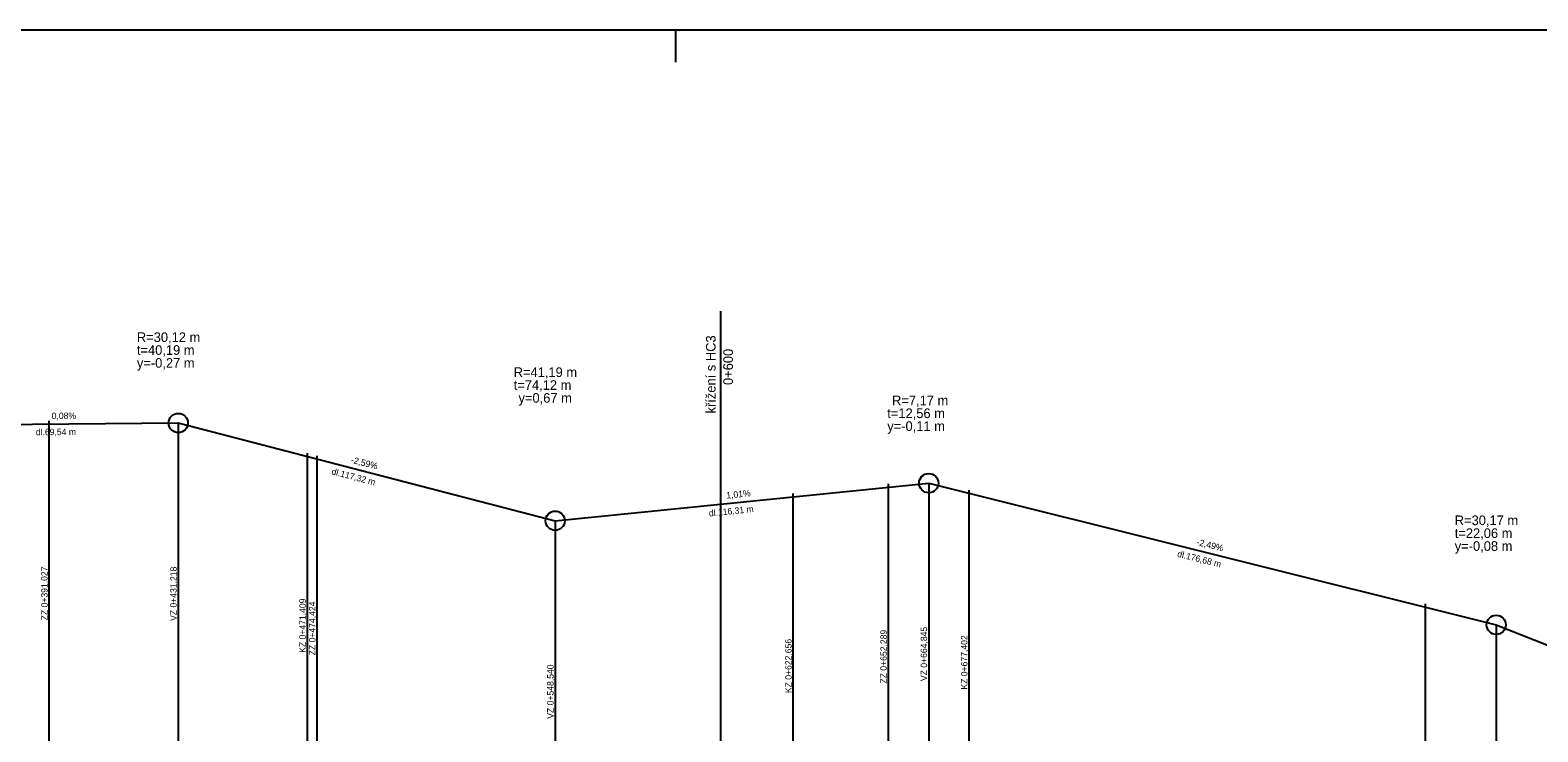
# Model space of a CAD drawing. Extents: x -632716 to -629545, y -1094726 to -1088285.
# Drawn here: x -632225.7 to -631756.3, y -1093313.3 to -1093095.1 of the extents above; entities that cross this region are included whole.
import ezdxf

# ---------------------------------------------------------------- set-up
doc = ezdxf.new("R2010")
doc.units = 0
for name, color, linetype in [('formát', 7, 'Continuous'), ('SKLONY_NIVELETA', 7, 'Continuous'), ('SKLONY_POPIS', 7, 'Continuous'), ('TECNY_NIVELETA', 7, 'Continuous')]:
    doc.layers.add(name, color=color, linetype=linetype)

msp = doc.modelspace()

# ---------------------------------------------------------------- linework, layer by layer
at = {"layer": 'formát'}
msp.add_line((-632024.61, -1093105.05), (-632024.61, -1093095.05), dxfattribs=at)
msp.add_lwpolyline([(-632715.96, -1093689.05), (-630764.61, -1093689.05), (-630764.61, -1093095.05), (-632715.96, -1093095.05)], close=True, dxfattribs=at)
at = {"layer": 'SKLONY_NIVELETA'}
for p, q in [((-632010.75, -1093182.47), (-632010.75, -1093341.86)), ((-632249.07, -1093217.78), (-632179.54, -1093217.25)), ((-632179.54, -1093217.25), (-632179.54, -1093571.74)), ((-632179.54, -1093217.25), (-632062.21, -1093247.67)), ((-632062.21, -1093247.67), (-631945.91, -1093235.96)), ((-631945.91, -1093235.96), (-631945.91, -1093571.74)), ((-631945.91, -1093235.96), (-631769.23, -1093280.04)), ((-632062.21, -1093247.67), (-632062.21, -1093571.74)), ((-631769.23, -1093280.04), (-631769.23, -1093571.74)), ((-631769.23, -1093280.04), (-631637.27, -1093332.25))]:
    msp.add_line(p, q, dxfattribs=at)
for centre in [(-632179.54, -1093217.25), (-631945.91, -1093235.96), (-632062.21, -1093247.67), (-631769.23, -1093280.04)]:
    msp.add_circle(centre, 3, dxfattribs=at)
at = {"layer": 'TECNY_NIVELETA'}
for p, q in [((-632219.73, -1093317.56), (-632219.73, -1093216.56)), ((-632179.54, -1093217.25), (-632179.54, -1093217.25)), ((-632139.34, -1093327.67), (-632139.34, -1093226.67)), ((-632136.33, -1093328.45), (-632136.33, -1093227.45)), ((-631945.91, -1093235.96), (-631945.91, -1093235.96)), ((-631988.1, -1093340.21), (-631988.1, -1093239.21)), ((-631958.46, -1093337.23), (-631958.46, -1093236.23)), ((-631933.35, -1093339.1), (-631933.35, -1093238.1)), ((-632062.21, -1093247.67), (-632062.21, -1093247.67)), ((-631791.28, -1093374.53), (-631791.28, -1093273.53)), ((-631769.23, -1093280.04), (-631769.23, -1093280.04))]:
    msp.add_line(p, q, dxfattribs=at)

# ---------------------------------------------------------------- texts
at = {"layer": 'SKLONY_POPIS'}
for s, p in [('R=30,12 m', (-632192.44, -1093192.06)), ('t=40,19 m', (-632192.44, -1093196.06)), ('y=-0,27 m', (-632192.44, -1093200.06)), ('R=41,19 m', (-632075.12, -1093202.95)), ('t=74,12 m', (-632075.12, -1093206.95)), ('y=0,67 m', (-632073.63, -1093210.95)), ('R=7,17 m', (-631957.33, -1093211.73)), ('y=-0,11 m', (-631958.82, -1093219.73)), ('t=12,56 m', (-631958.82, -1093215.73)), ('t=22,06 m', (-631782.14, -1093253.03)), ('R=30,17 m', (-631782.14, -1093249.03)), ('y=-0,08 m', (-631782.14, -1093257.03))]:
    msp.add_text(s, height=3, dxfattribs=at).set_placement(p)
for s, height, rotation, p in [('křížení s HC3', 3, 90, (-632012.27, -1093214.29)), ('0+600', 3, 90, (-632006.87, -1093205.44)), ('0,08%', 2, 0.4376, (-632218.95, -1093216.05)), ('dl.69,54 m', 2, 0.4376, (-632223.88, -1093221.09)), ('-2,59%', 2, 345.4658, (-632125.95, -1093229.59)), ('dl.117,32 m', 2, 345.4658, (-632132, -1093233.19)), ('1,01%', 2, 5.7456, (-632008.83, -1093240.79)), ('dl.116,31 m', 2, 5.7456, (-632014.25, -1093246.36)), ('-2,49%', 2, 345.9936, (-631862.67, -1093255.18)), ('dl.176,68 m', 2, 345.9936, (-631868.69, -1093258.83)), ('ZZ 0+391,027', 2, 90, (-632220.23, -1093278.64)), ('VZ 0+431,218', 2, 90, (-632180.04, -1093278.83)), ('KZ 0+471,409', 2, 90, (-632139.84, -1093288.75)), ('ZZ 0+474,424', 2, 90, (-632136.83, -1093289.53)), ('ZZ 0+652,289', 2, 90, (-631958.96, -1093298.31)), ('VZ 0+664,845', 2, 90, (-631946.41, -1093297.54)), ('KZ 0+622,656', 2, 90, (-631988.6, -1093301.29)), ('KZ 0+677,402', 2, 90, (-631933.85, -1093300.18)), ('VZ 0+548,540', 2, 90, (-632062.71, -1093309.25))]:
    msp.add_text(s, height=height, rotation=rotation, dxfattribs=at).set_placement(p)

doc.saveas('drawing.dxf')
